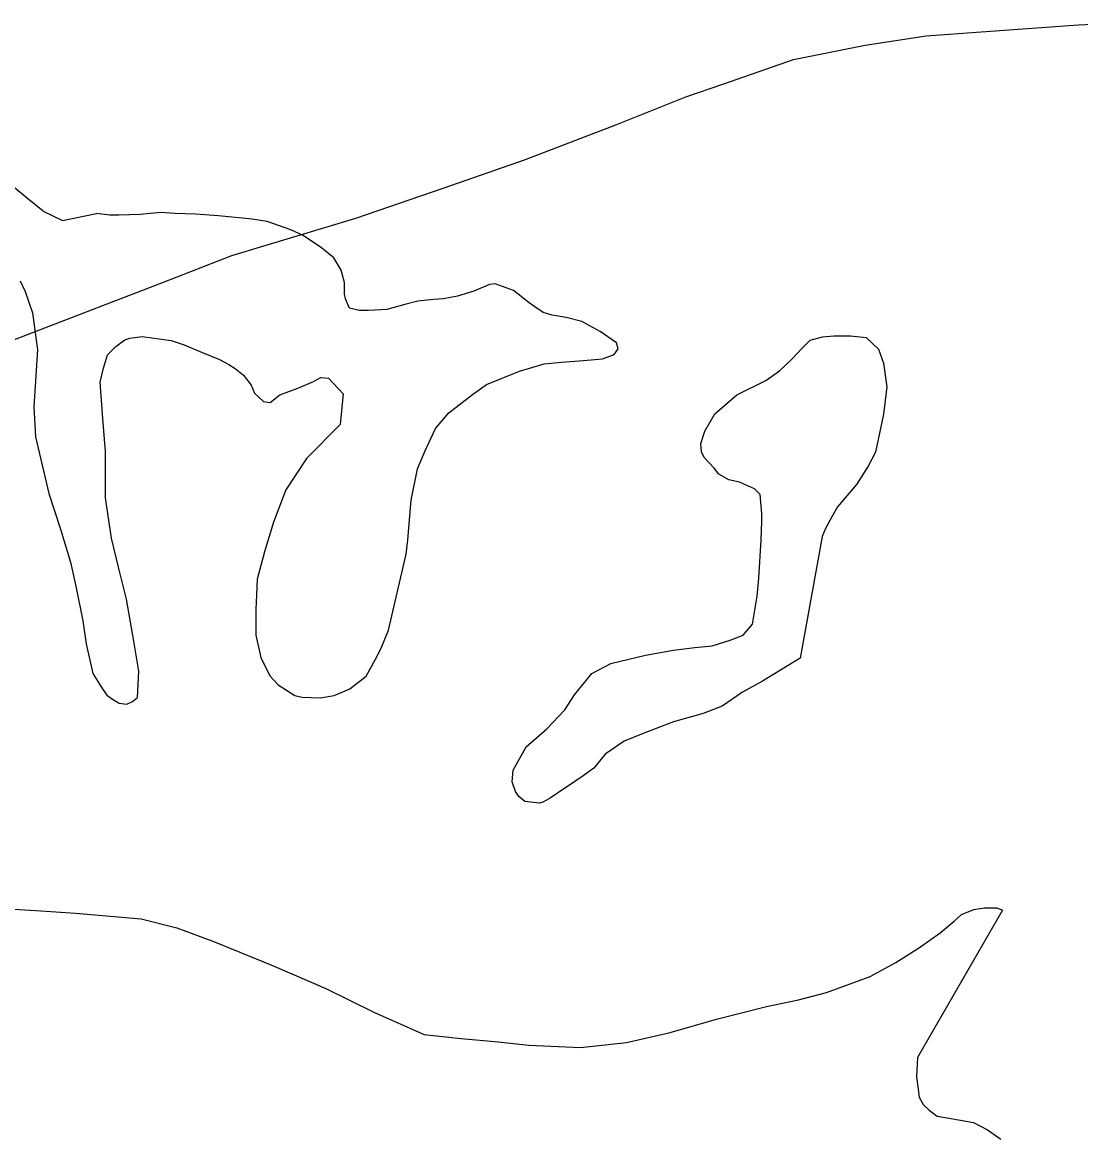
# Model space of a CAD drawing. Extents: x 31699 to 244310, y -8841 to 11474.
# Drawn here: x 98625.1 to 98710.6, y 2803 to 2893.1 of the extents above; entities that cross this region are included whole.
import ezdxf

# ---------------------------------------------------------------- set-up
doc = ezdxf.new("R2010")
doc.units = 0
doc.layers.add('R_Draft', color=7, linetype='Continuous')
doc.layers.add('R_Logo', color=7, linetype='Continuous')

msp = doc.modelspace()

# ---------------------------------------------------------------- linework, layer by layer
at = {"layer": 'R_Draft'}
for points in [[(98626.74, 2877.844), (98625.339, 2878.975), (98624.404, 2879.774)], [(98626.74, 2877.844), (98625.339, 2878.975), (98624.404, 2879.774)], [(98626.74, 2877.844), (98625.339, 2878.975), (98624.404, 2879.774)], [(98626.74, 2877.844), (98628.31, 2877.086), (98631.068, 2877.653)], [(98626.74, 2877.844), (98628.31, 2877.086), (98631.068, 2877.653)], [(98626.74, 2877.844), (98628.31, 2877.086), (98631.068, 2877.653)], [(98645.889, 2862.999), (98647.352, 2863.536), (98648.616, 2864.073), (98649.214, 2864.408), (98649.813, 2864.343), (98651.015, 2863.077), (98650.756, 2860.607), (98648.034, 2857.864), (98646.376, 2855.324), (98645.385, 2852.718), (98644.659, 2850.314), (98644.066, 2848.11), (98644.003, 2846.841), (98643.939, 2845.64), (98643.945, 2843.571), (98644.349, 2841.769), (98645.086, 2840.302), (98645.754, 2839.569), (98647.088, 2838.704), (98647.687, 2838.572), (98649.152, 2838.509), (98650.283, 2838.711), (98651.547, 2839.248), (98652.876, 2840.252), (98653.604, 2841.589), (98654.068, 2842.524), (98654.663, 2843.994), (98656.111, 2850.138), (98656.241, 2851.273), (98656.498, 2854.478), (98657.024, 2857.015), (98657.619, 2858.418), (98658.48, 2860.289), (98659.542, 2861.56), (98661.468, 2863.032), (98662.598, 2863.836), (98665.258, 2864.91), (98667.254, 2865.515), (98668.652, 2865.651), (98670.449, 2865.788), (98671.98, 2865.925), (98672.911, 2866.261), (98673.243, 2866.729), (98673.108, 2867.196), (98671.774, 2868.128), (98670.307, 2868.925), (98669.041, 2869.257), (98667.909, 2869.454), (98667.176, 2869.653), (98666.509, 2870.119), (98666.042, 2870.452), (98664.774, 2871.45), (98663.308, 2871.981), (98662.842, 2871.913), (98661.579, 2871.377), (98660.248, 2870.973), (98659.117, 2870.771), (98658.318, 2870.702), (98657.053, 2870.566), (98655.989, 2870.297), (98654.525, 2869.893), (98653.061, 2869.823), (98652.328, 2869.822), (98651.529, 2870.02), (98651.194, 2870.754), (98651.126, 2871.154), (98651.124, 2872.088), (98650.855, 2873.089), (98650.253, 2874.089), (98649.252, 2874.888), (98647.784, 2875.886), (98646.784, 2876.351), (98644.852, 2877.015), (98643.653, 2877.212), (98640.922, 2877.473), (98639.058, 2877.603), (98637.393, 2877.666), (98636.261, 2877.731), (98634.597, 2877.593), (98632.866, 2877.523), (98632.134, 2877.521), (98631.068, 2877.653)], [(98645.889, 2862.999), (98647.352, 2863.536), (98648.616, 2864.073), (98649.214, 2864.408), (98649.813, 2864.343), (98651.015, 2863.077), (98650.756, 2860.607), (98648.034, 2857.864), (98646.376, 2855.324), (98645.385, 2852.718), (98644.659, 2850.314), (98644.066, 2848.11), (98644.003, 2846.841), (98643.939, 2845.64), (98643.945, 2843.571), (98644.349, 2841.769), (98645.086, 2840.302), (98645.754, 2839.569), (98647.088, 2838.704), (98647.687, 2838.572), (98649.152, 2838.509), (98650.283, 2838.711), (98651.547, 2839.248), (98652.876, 2840.252), (98653.604, 2841.589), (98654.068, 2842.524), (98654.663, 2843.994), (98656.111, 2850.138), (98656.241, 2851.273), (98656.498, 2854.478), (98657.024, 2857.015), (98657.619, 2858.418), (98658.48, 2860.289), (98659.542, 2861.56), (98661.468, 2863.032), (98662.598, 2863.836), (98665.258, 2864.91), (98667.254, 2865.515), (98668.652, 2865.651), (98670.449, 2865.788), (98671.98, 2865.925), (98672.911, 2866.261), (98673.243, 2866.729), (98673.108, 2867.196), (98671.774, 2868.128), (98670.307, 2868.925), (98669.041, 2869.257), (98667.909, 2869.454), (98667.176, 2869.653), (98666.509, 2870.119), (98666.042, 2870.452), (98664.774, 2871.45), (98663.308, 2871.981), (98662.842, 2871.913), (98661.579, 2871.377), (98660.248, 2870.973), (98659.117, 2870.771), (98658.318, 2870.702), (98657.053, 2870.566), (98655.989, 2870.297), (98654.525, 2869.893), (98653.061, 2869.823), (98652.328, 2869.822), (98651.529, 2870.02), (98651.194, 2870.754), (98651.126, 2871.154), (98651.124, 2872.088), (98650.855, 2873.089), (98650.253, 2874.089), (98649.252, 2874.888), (98647.784, 2875.886), (98646.784, 2876.351), (98644.852, 2877.015), (98643.653, 2877.212), (98640.922, 2877.473), (98639.058, 2877.603), (98637.393, 2877.666), (98636.261, 2877.731), (98634.597, 2877.593), (98632.866, 2877.523), (98632.134, 2877.521), (98631.068, 2877.653)], [(98645.889, 2862.999), (98647.352, 2863.536), (98648.616, 2864.073), (98649.214, 2864.408), (98649.813, 2864.343), (98651.015, 2863.077), (98650.756, 2860.607), (98648.034, 2857.864), (98646.376, 2855.324), (98645.385, 2852.718), (98644.659, 2850.314), (98644.066, 2848.11), (98644.003, 2846.841), (98643.939, 2845.64), (98643.945, 2843.571), (98644.349, 2841.769), (98645.086, 2840.302), (98645.754, 2839.569), (98647.088, 2838.704), (98647.687, 2838.572), (98649.152, 2838.509), (98650.283, 2838.711), (98651.547, 2839.248), (98652.876, 2840.252), (98653.604, 2841.589), (98654.068, 2842.524), (98654.663, 2843.994), (98656.111, 2850.138), (98656.241, 2851.273), (98656.498, 2854.478), (98657.024, 2857.015), (98657.619, 2858.418), (98658.48, 2860.289), (98659.542, 2861.56), (98661.468, 2863.032), (98662.598, 2863.836), (98665.258, 2864.91), (98667.254, 2865.515), (98668.652, 2865.651), (98670.449, 2865.788), (98671.98, 2865.925), (98672.911, 2866.261), (98673.243, 2866.729), (98673.108, 2867.196), (98671.774, 2868.128), (98670.307, 2868.925), (98669.041, 2869.257), (98667.909, 2869.454), (98667.176, 2869.653), (98666.509, 2870.119), (98666.042, 2870.452), (98664.774, 2871.45), (98663.308, 2871.981), (98662.842, 2871.913), (98661.579, 2871.377), (98660.248, 2870.973), (98659.117, 2870.771), (98658.318, 2870.702), (98657.053, 2870.566), (98655.989, 2870.297), (98654.525, 2869.893), (98653.061, 2869.823), (98652.328, 2869.822), (98651.529, 2870.02), (98651.194, 2870.754), (98651.126, 2871.154), (98651.124, 2872.088), (98650.855, 2873.089), (98650.253, 2874.089), (98649.252, 2874.888), (98647.784, 2875.886), (98646.784, 2876.351), (98644.852, 2877.015), (98643.653, 2877.212), (98640.922, 2877.473), (98639.058, 2877.603), (98637.393, 2877.666), (98636.261, 2877.731), (98634.597, 2877.593), (98632.866, 2877.523), (98632.134, 2877.521), (98631.068, 2877.653)], [(98624.891, 2872.233), (98625.293, 2871.366), (98625.897, 2869.631), (98626.305, 2866.629), (98625.984, 2862.022), (98626.124, 2859.619), (98627.202, 2855.016), (98628.142, 2852.148), (98628.948, 2849.479), (98629.42, 2847.411), (98629.96, 2844.742), (98630.232, 2842.874), (98630.771, 2840.472), (98631.439, 2839.405), (98631.907, 2838.739), (98632.441, 2838.339), (98632.908, 2838.073), (98633.507, 2838.008), (98633.973, 2838.209), (98634.371, 2838.544), (98634.499, 2840.68), (98634.093, 2843.082), (98633.484, 2846.485), (98632.878, 2848.954), (98632.272, 2851.422), (98631.797, 2854.692), (98631.787, 2858.43), (98631.58, 2861.1), (98631.372, 2864.036), (98631.635, 2865.171), (98631.965, 2866.24), (98632.629, 2866.909), (98633.36, 2867.445), (98633.759, 2867.579), (98634.757, 2867.715), (98637.088, 2867.386), (98638.155, 2867.054), (98639.554, 2866.457), (98641.021, 2865.859), (98641.754, 2865.46), (98642.288, 2865.127), (98642.955, 2864.595), (98643.556, 2863.795), (98643.825, 2863.128), (98644.559, 2862.462), (98645.092, 2862.397), (98645.889, 2862.999)], [(98624.891, 2872.233), (98625.293, 2871.366), (98625.897, 2869.631), (98626.305, 2866.629), (98625.984, 2862.022), (98626.124, 2859.619), (98627.202, 2855.016), (98628.142, 2852.148), (98628.948, 2849.479), (98629.42, 2847.411), (98629.96, 2844.742), (98630.232, 2842.874), (98630.771, 2840.472), (98631.439, 2839.405), (98631.907, 2838.739), (98632.441, 2838.339), (98632.908, 2838.073), (98633.507, 2838.008), (98633.973, 2838.209), (98634.371, 2838.544), (98634.499, 2840.68), (98634.093, 2843.082), (98633.484, 2846.485), (98632.878, 2848.954), (98632.272, 2851.422), (98631.797, 2854.692), (98631.787, 2858.43), (98631.58, 2861.1), (98631.372, 2864.036), (98631.635, 2865.171), (98631.965, 2866.24), (98632.629, 2866.909), (98633.36, 2867.445), (98633.759, 2867.579), (98634.757, 2867.715), (98637.088, 2867.386), (98638.155, 2867.054), (98639.554, 2866.457), (98641.021, 2865.859), (98641.754, 2865.46), (98642.288, 2865.127), (98642.955, 2864.595), (98643.556, 2863.795), (98643.825, 2863.128), (98644.559, 2862.462), (98645.092, 2862.397), (98645.889, 2862.999)], [(98624.891, 2872.233), (98625.293, 2871.366), (98625.897, 2869.631), (98626.305, 2866.629), (98625.984, 2862.022), (98626.124, 2859.619), (98627.202, 2855.016), (98628.142, 2852.148), (98628.948, 2849.479), (98629.42, 2847.411), (98629.96, 2844.742), (98630.232, 2842.874), (98630.771, 2840.472), (98631.439, 2839.405), (98631.907, 2838.739), (98632.441, 2838.339), (98632.908, 2838.073), (98633.507, 2838.008), (98633.973, 2838.209), (98634.371, 2838.544), (98634.499, 2840.68), (98634.093, 2843.082), (98633.484, 2846.485), (98632.878, 2848.954), (98632.272, 2851.422), (98631.797, 2854.692), (98631.787, 2858.43), (98631.58, 2861.1), (98631.372, 2864.036), (98631.635, 2865.171), (98631.965, 2866.24), (98632.629, 2866.909), (98633.36, 2867.445), (98633.759, 2867.579), (98634.757, 2867.715), (98637.088, 2867.386), (98638.155, 2867.054), (98639.554, 2866.457), (98641.021, 2865.859), (98641.754, 2865.46), (98642.288, 2865.127), (98642.955, 2864.595), (98643.556, 2863.795), (98643.825, 2863.128), (98644.559, 2862.462), (98645.092, 2862.397), (98645.889, 2862.999)], [(98687.959, 2841.729), (98684.901, 2839.853), (98683.306, 2838.982), (98681.645, 2837.844), (98680.115, 2837.24), (98677.72, 2836.567), (98676.323, 2836.03), (98675.259, 2835.627), (98673.729, 2835.023), (98672.201, 2833.952), (98671.272, 2832.815), (98670.408, 2832.213), (98669.744, 2831.744), (98668.414, 2830.873), (98668.348, 2830.807), (98667.75, 2830.405), (98667.152, 2830.07), (98666.885, 2830.002), (98665.687, 2830.133), (98665.22, 2830.533), (98664.952, 2830.933), (98664.684, 2831.733), (98664.748, 2832.668), (98665.808, 2834.539), (98667.468, 2836.011), (98668.929, 2837.55), (98669.724, 2838.753), (98671.118, 2840.491), (98672.647, 2841.296), (98675.441, 2841.969), (98677.704, 2842.374), (98679.434, 2842.578), (98680.832, 2842.715), (98682.296, 2843.185), (98683.36, 2843.588), (98684.09, 2844.457), (98684.483, 2846.728), (98684.612, 2848.197), (98684.803, 2851.268), (98684.866, 2852.803), (98684.864, 2853.404), (98684.727, 2854.939), (98684.259, 2855.405), (98683.526, 2855.737), (98683.06, 2855.936), (98682.193, 2856.135), (98681.393, 2856.6), (98680.993, 2857.067), (98680.191, 2857.933), (98679.99, 2858.4), (98679.922, 2859.067), (98680.252, 2860.069), (98681.047, 2861.472), (98682.84, 2863.011), (98685.168, 2864.151), (98686.297, 2864.955), (98687.293, 2865.891), (98688.09, 2866.761), (98688.754, 2867.43), (98689.752, 2867.699), (98690.684, 2867.768), (98692.015, 2867.77), (98693.281, 2867.64), (98694.282, 2866.707), (98694.684, 2865.573), (98694.956, 2863.638), (98694.696, 2861.435), (98694.039, 2858.363), (98693.442, 2857.227), (98692.514, 2855.756), (98690.988, 2853.951), (98690.524, 2853.149), (98689.994, 2852.213), (98689.73, 2851.545)], [(98687.959, 2841.729), (98684.901, 2839.853), (98683.306, 2838.982), (98681.645, 2837.844), (98680.115, 2837.24), (98677.72, 2836.567), (98676.323, 2836.03), (98675.259, 2835.627), (98673.729, 2835.023), (98672.201, 2833.952), (98671.272, 2832.815), (98670.408, 2832.213), (98669.744, 2831.744), (98668.414, 2830.873), (98668.348, 2830.807), (98667.75, 2830.405), (98667.152, 2830.07), (98666.885, 2830.002), (98665.687, 2830.133), (98665.22, 2830.533), (98664.952, 2830.933), (98664.684, 2831.733), (98664.748, 2832.668), (98665.808, 2834.539), (98667.468, 2836.011), (98668.929, 2837.55), (98669.724, 2838.753), (98671.118, 2840.491), (98672.647, 2841.296), (98675.441, 2841.969), (98677.704, 2842.374), (98679.434, 2842.578), (98680.832, 2842.715), (98682.296, 2843.185), (98683.36, 2843.588), (98684.09, 2844.457), (98684.483, 2846.728), (98684.612, 2848.197), (98684.803, 2851.268), (98684.866, 2852.803), (98684.864, 2853.404), (98684.727, 2854.939), (98684.259, 2855.405), (98683.526, 2855.737), (98683.06, 2855.936), (98682.193, 2856.135), (98681.393, 2856.6), (98680.993, 2857.067), (98680.191, 2857.933), (98679.99, 2858.4), (98679.922, 2859.067), (98680.252, 2860.069), (98681.047, 2861.472), (98682.84, 2863.011), (98685.168, 2864.151), (98686.297, 2864.955), (98687.293, 2865.891), (98688.09, 2866.761), (98688.754, 2867.43), (98689.752, 2867.699), (98690.684, 2867.768), (98692.015, 2867.77), (98693.281, 2867.64), (98694.282, 2866.707), (98694.684, 2865.573), (98694.956, 2863.638), (98694.696, 2861.435), (98694.039, 2858.363), (98693.442, 2857.227), (98692.514, 2855.756), (98690.988, 2853.951), (98690.524, 2853.149), (98689.994, 2852.213), (98689.73, 2851.545)], [(98687.959, 2841.729), (98684.901, 2839.853), (98683.306, 2838.982), (98681.645, 2837.844), (98680.115, 2837.24), (98677.72, 2836.567), (98676.323, 2836.03), (98675.259, 2835.627), (98673.729, 2835.023), (98672.201, 2833.952), (98671.272, 2832.815), (98670.408, 2832.213), (98669.744, 2831.744), (98668.414, 2830.873), (98668.348, 2830.807), (98667.75, 2830.405), (98667.152, 2830.07), (98666.885, 2830.002), (98665.687, 2830.133), (98665.22, 2830.533), (98664.952, 2830.933), (98664.684, 2831.733), (98664.748, 2832.668), (98665.808, 2834.539), (98667.468, 2836.011), (98668.929, 2837.55), (98669.724, 2838.753), (98671.118, 2840.491), (98672.647, 2841.296), (98675.441, 2841.969), (98677.704, 2842.374), (98679.434, 2842.578), (98680.832, 2842.715), (98682.296, 2843.185), (98683.36, 2843.588), (98684.09, 2844.457), (98684.483, 2846.728), (98684.612, 2848.197), (98684.803, 2851.268), (98684.866, 2852.803), (98684.864, 2853.404), (98684.727, 2854.939), (98684.259, 2855.405), (98683.526, 2855.737), (98683.06, 2855.936), (98682.193, 2856.135), (98681.393, 2856.6), (98680.993, 2857.067), (98680.191, 2857.933), (98679.99, 2858.4), (98679.922, 2859.067), (98680.252, 2860.069), (98681.047, 2861.472), (98682.84, 2863.011), (98685.168, 2864.151), (98686.297, 2864.955), (98687.293, 2865.891), (98688.09, 2866.761), (98688.754, 2867.43), (98689.752, 2867.699), (98690.684, 2867.768), (98692.015, 2867.77), (98693.281, 2867.64), (98694.282, 2866.707), (98694.684, 2865.573), (98694.956, 2863.638), (98694.696, 2861.435), (98694.039, 2858.363), (98693.442, 2857.227), (98692.514, 2855.756), (98690.988, 2853.951), (98690.524, 2853.149), (98689.994, 2852.213), (98689.73, 2851.545)], [(98689.73, 2851.545), (98687.959, 2841.729)], [(98689.73, 2851.545), (98687.959, 2841.729)], [(98689.73, 2851.545), (98687.959, 2841.729)], [(98622.234, 2821.563), (98626.562, 2821.305), (98629.359, 2821.111), (98634.687, 2820.655), (98637.552, 2819.927), (98640.617, 2818.799), (98645.283, 2816.873), (98649.616, 2815.013), (98653.55, 2813.086), (98657.549, 2811.292), (98660.546, 2810.965), (98663.543, 2810.704), (98666.007, 2810.443), (98670.202, 2810.251), (98673.929, 2810.66), (98677.456, 2811.468), (98681.181, 2812.544), (98685.24, 2813.554), (98687.835, 2814.094), (98690.097, 2814.699), (98693.622, 2815.975), (98695.683, 2817.114), (98697.611, 2818.32), (98699.272, 2819.525), (98700.401, 2820.462), (98700.999, 2820.997), (98701.996, 2821.4), (98702.862, 2821.535), (98703.86, 2821.537), (98704.327, 2821.338), (98697.435, 2809.442), (98697.373, 2807.906), (98697.577, 2806.238), (98697.912, 2805.638), (98698.379, 2805.172), (98699.046, 2804.706), (98700.911, 2804.376), (98701.977, 2804.178), (98703.111, 2803.58), (98704.178, 2802.848)], [(98622.234, 2821.563), (98626.562, 2821.305), (98629.359, 2821.111), (98634.687, 2820.655), (98637.552, 2819.927), (98640.617, 2818.799), (98645.283, 2816.873), (98649.616, 2815.013), (98653.55, 2813.086), (98657.549, 2811.292), (98660.546, 2810.965), (98663.543, 2810.704), (98666.007, 2810.443), (98670.202, 2810.251), (98673.929, 2810.66), (98677.456, 2811.468), (98681.181, 2812.544), (98685.24, 2813.554), (98687.835, 2814.094), (98690.097, 2814.699), (98693.622, 2815.975), (98695.683, 2817.114), (98697.611, 2818.32), (98699.272, 2819.525), (98700.401, 2820.462), (98700.999, 2820.997), (98701.996, 2821.4), (98702.862, 2821.535), (98703.86, 2821.537), (98704.327, 2821.338), (98697.435, 2809.442), (98697.373, 2807.906), (98697.577, 2806.238), (98697.912, 2805.638), (98698.379, 2805.172), (98699.046, 2804.706), (98700.911, 2804.376), (98701.977, 2804.178), (98703.111, 2803.58), (98704.178, 2802.848)], [(98622.234, 2821.563), (98626.562, 2821.305), (98629.359, 2821.111), (98634.687, 2820.655), (98637.552, 2819.927), (98640.617, 2818.799), (98645.283, 2816.873), (98649.616, 2815.013), (98653.55, 2813.086), (98657.549, 2811.292), (98660.546, 2810.965), (98663.543, 2810.704), (98666.007, 2810.443), (98670.202, 2810.251), (98673.929, 2810.66), (98677.456, 2811.468), (98681.181, 2812.544), (98685.24, 2813.554), (98687.835, 2814.094), (98690.097, 2814.699), (98693.622, 2815.975), (98695.683, 2817.114), (98697.611, 2818.32), (98699.272, 2819.525), (98700.401, 2820.462), (98700.999, 2820.997), (98701.996, 2821.4), (98702.862, 2821.535), (98703.86, 2821.537), (98704.327, 2821.338), (98697.435, 2809.442), (98697.373, 2807.906), (98697.577, 2806.238), (98697.912, 2805.638), (98698.379, 2805.172), (98699.046, 2804.706), (98700.911, 2804.376), (98701.977, 2804.178), (98703.111, 2803.58), (98704.178, 2802.848)]]:
    msp.add_lwpolyline(points, dxfattribs=at)
at = {"layer": 'R_Logo'}
for points in [[(98687.426, 2890.122), (98693.216, 2891.269), (98698.141, 2892.014), (98702.6, 2892.357), (98710.455, 2892.908), (98715.115, 2893.118)], [(98687.426, 2890.122), (98693.216, 2891.269), (98698.141, 2892.014), (98702.6, 2892.357), (98710.455, 2892.908), (98715.115, 2893.118)], [(98687.426, 2890.122), (98693.216, 2891.269), (98698.141, 2892.014), (98702.6, 2892.357), (98710.455, 2892.908), (98715.115, 2893.118)], [(98534.461, 2829.319), (98544.436, 2833.812), (98554.477, 2838.306), (98562.589, 2841.995), (98575.291, 2847.495), (98584.535, 2851.253), (98593.179, 2855.277), (98604.352, 2859.706), (98611.801, 2862.726), (98619.25, 2865.479), (98625.835, 2868.029), (98636.476, 2872.124), (98641.996, 2874.272), (98652.041, 2877.297), (98659.092, 2879.715), (98665.677, 2881.999), (98673.06, 2884.818), (98678.713, 2887.1), (98681.706, 2888.107), (98687.426, 2890.122)], [(98534.461, 2829.319), (98544.436, 2833.812), (98554.477, 2838.306), (98562.589, 2841.995), (98575.291, 2847.495), (98584.535, 2851.253), (98593.179, 2855.277), (98604.352, 2859.706), (98611.801, 2862.726), (98619.25, 2865.479), (98625.835, 2868.029), (98636.476, 2872.124), (98641.996, 2874.272), (98652.041, 2877.297), (98659.092, 2879.715), (98665.677, 2881.999), (98673.06, 2884.818), (98678.713, 2887.1), (98681.706, 2888.107), (98687.426, 2890.122)], [(98534.461, 2829.319), (98544.436, 2833.812), (98554.477, 2838.306), (98562.589, 2841.995), (98575.291, 2847.495), (98584.535, 2851.253), (98593.179, 2855.277), (98604.352, 2859.706), (98611.801, 2862.726), (98619.25, 2865.479), (98625.835, 2868.029), (98636.476, 2872.124), (98641.996, 2874.272), (98652.041, 2877.297), (98659.092, 2879.715), (98665.677, 2881.999), (98673.06, 2884.818), (98678.713, 2887.1), (98681.706, 2888.107), (98687.426, 2890.122)]]:
    msp.add_lwpolyline(points, dxfattribs=at)

doc.saveas('drawing.dxf')
